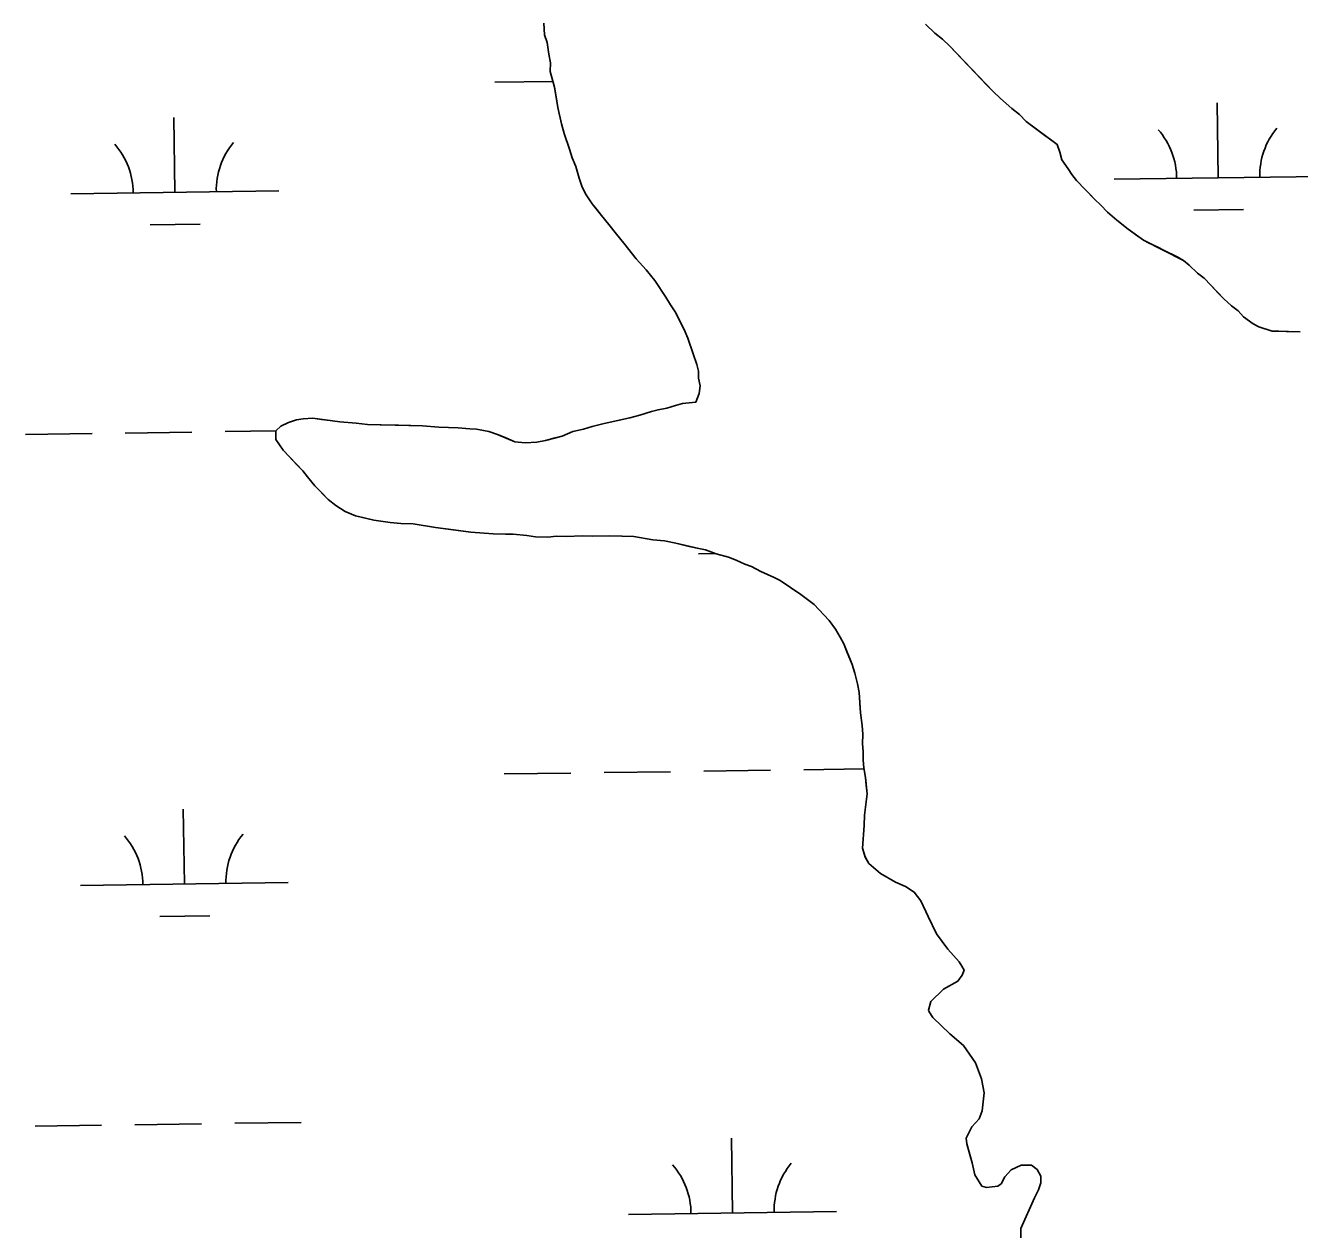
# Model space of a CAD drawing. Extents: x 3767014 to 3805179, y 361544 to 387384.
# Drawn here: x 3778084 to 3778697, y 370607 to 371186 of the extents above; entities that cross this region are included whole.
import ezdxf

# ---------------------------------------------------------------- set-up
doc = ezdxf.new("R2010")
doc.units = 0
doc.layers.add('V-TOPO-SHOR', color=7, linetype='Continuous')
doc.layers.add('V-WETL-SWMP', color=7, linetype='Continuous')

msp = doc.modelspace()

# ---------------------------------------------------------------- linework, layer by layer
at = {"layer": 'V-TOPO-SHOR'}
for points in [[(3778334.558, 370986.845), (3778339.225, 370988.117), (3778342.492, 370988.961), (3778347.646, 370991.146), (3778352.779, 370992.403), (3778356.983, 370993.685), (3778362.116, 370994.945), (3778370.037, 370996.596), (3778375.17, 370997.853), (3778379.839, 370999.125), (3778385.444, 371000.835), (3778388.711, 371001.677), (3778392.903, 371002.498), (3778397.11, 371003.78), (3778400.376, 371004.622), (3778406.885, 371005.381), (3778408.382, 371009.514), (3778408.941, 371013.209), (3778408.11, 371016.938), (3778408.194, 371020.182), (3778407.35, 371023.449), (3778405.627, 371028.591), (3778403.039, 371036.075), (3778401.294, 371040.292), (3778399.524, 371043.583), (3778396.876, 371048.75), (3778394.644, 371052.051), (3778392.422, 371055.818), (3778387.066, 371063.835), (3778383.028, 371069.039), (3778378.063, 371074.266), (3778372.231, 371081.833), (3778368.632, 371086.097), (3778365.046, 371090.824), (3778361.448, 371095.09), (3778359.203, 371097.929), (3778356.959, 371100.767), (3778353.833, 371105.484), (3778352.076, 371109.238), (3778350.782, 371112.979), (3778349.072, 371118.587), (3778347.327, 371122.804), (3778346.045, 371127.008), (3778343.454, 371134.491), (3778342.184, 371139.159), (3778340.536, 371147.083), (3778339.739, 371152.203), (3778338.932, 371156.858), (3778336.806, 371164.331), (3778336.915, 371168.499), (3778336.094, 371172.693), (3778335.311, 371178.276), (3778334.017, 371182.017), (3778333.695, 371187.588)], [(3778517.25, 371187.037), (3778521.776, 371182.749), (3778525.409, 371179.873), (3778529.032, 371176.535), (3778534.449, 371170.833), (3778538.057, 371167.032), (3778541.217, 371163.706), (3778546.634, 371158.005), (3778549.792, 371154.677), (3778553.415, 371151.338), (3778558.855, 371146.564), (3778562.49, 371143.689), (3778565.65, 371140.363), (3778570.199, 371137), (3778574.747, 371133.64), (3778577.479, 371131.714), (3778580.662, 371129.314), (3778581.956, 371125.572), (3778582.788, 371121.843), (3778585.923, 371117.591), (3778587.705, 371114.763), (3778589.949, 371111.925), (3778594.011, 371107.648), (3778596.268, 371105.273), (3778598.524, 371102.897), (3778601.697, 371100.034), (3778604.855, 371096.708), (3778609.391, 371092.882), (3778614.845, 371088.569), (3778619.394, 371085.208), (3778622.124, 371083.283), (3778624.868, 371081.821), (3778628.99, 371079.861), (3778631.733, 371078.401), (3778638.6, 371074.979), (3778641.342, 371073.518), (3778644.062, 371071.13), (3778648.135, 371067.317), (3778651.32, 371064.917), (3778654.48, 371061.591), (3778658.088, 371057.79), (3778660.798, 371054.939), (3778664.421, 371051.601), (3778667.603, 371049.2), (3778670.311, 371046.35), (3778674.86, 371042.989), (3778677.604, 371041.527), (3778684.041, 371039.507)], [(3778684.041, 371039.507), (3778687.285, 371039.423), (3778691.917, 371039.305), (3778697.476, 371039.161)], [(3778487.865, 370801.653), (3778487.996, 370806.748), (3778488.59, 370811.831), (3778489.184, 370816.914), (3778488.827, 370821.096), (3778488.461, 370824.813), (3778487.654, 370829.471), (3778487.285, 370833.19), (3778487.392, 370837.357), (3778487.023, 370841.077), (3778487.144, 370845.707), (3778486.788, 370849.889), (3778486.015, 370855.935), (3778485.671, 370860.58), (3778485.34, 370865.687), (3778484.52, 370869.88), (3778483.263, 370875.012), (3778481.979, 370879.216), (3778479.368, 370885.774), (3778478.059, 370889.053), (3778476.292, 370892.342), (3778474.069, 370896.108), (3778470.934, 370900.36), (3778465.97, 370905.589), (3778463.713, 370907.964), (3778457.348, 370912.763), (3778452.334, 370916.138), (3778447.323, 370919.511), (3778444.578, 370920.971), (3778438.166, 370923.918), (3778433.593, 370926.353), (3778430.373, 370927.365), (3778426.253, 370929.325), (3778422.581, 370930.81), (3778416.594, 370932.354), (3778411.546, 370934.338), (3778408.316, 370934.885), (3778403.706, 370935.93), (3778397.257, 370937.486), (3778391.724, 370938.557), (3778386.175, 370939.163), (3778376.945, 370940.792), (3778371.387, 370940.935), (3778365.366, 370941.089), (3778357.014, 370940.841), (3778352.381, 370940.96), (3778344.495, 370940.699), (3778339.862, 370940.818), (3778335.682, 370940.462), (3778329.659, 370940.618), (3778325.501, 370941.189), (3778319.028, 370941.818), (3778315.323, 370941.914), (3778309.3, 370942.068), (3778298.656, 370942.805), (3778290.343, 370943.946), (3778281.566, 370945.099), (3778270.947, 370946.764), (3778264.924, 370946.917), (3778259.84, 370947.513), (3778251.988, 370948.642), (3778247.38, 370949.686), (3778243.235, 370950.72), (3778238.187, 370952.705), (3778233.626, 370955.605), (3778229.991, 370958.478), (3778226.833, 370961.804), (3778223.673, 370965.13), (3778220.074, 370969.396), (3778217.83, 370972.235), (3778215.12, 370975.085), (3778211.059, 370979.362), (3778208.352, 370982.212), (3778204.776, 370987.404), (3778204.884, 370991.574), (3778207.26, 370993.831), (3778211.012, 370995.588), (3778214.756, 370996.882), (3778218.01, 370997.261), (3778222.655, 370997.605), (3778226.81, 370997.036), (3778230.97, 370996.464), (3778235.588, 370995.883), (3778243.452, 370995.217), (3778249, 370994.611), (3778255.022, 370994.455), (3778263.824, 370994.228), (3778269.845, 370994.074), (3778275.405, 370993.931), (3778283.268, 370993.265), (3778287.9, 370993.147), (3778292.533, 370993.028), (3778298.081, 370992.422), (3778301.323, 370992.338), (3778307.321, 370991.256), (3778311.454, 370989.759), (3778315.124, 370988.275), (3778319.71, 370986.3), (3778324.793, 370985.706), (3778330.363, 370986.028), (3778334.558, 370986.845)], [(3778563.342, 370638.429), (3778558.435, 370636.166), (3778555.406, 370632.684), (3778553.636, 370629.428), (3778552.01, 370628.22), (3778546.671, 370627.601), (3778544.416, 370628.324), (3778540.974, 370633.69), (3778539.663, 370639.498), (3778538.479, 370644.045), (3778537.195, 370648.685), (3778536.837, 370651.401), (3778539.526, 370656.822), (3778543.034, 370660.607), (3778544.496, 370664.439), (3778545.547, 370673.227), (3778544.216, 370679.813), (3778541.295, 370687.624), (3778535.542, 370695.951), (3778528.98, 370701.532), (3778520.807, 370709.312), (3778518.984, 370712.089), (3778518.769, 370712.96), (3778519.932, 370717.076), (3778526.015, 370723.069), (3778532.833, 370726.837), (3778534.903, 370729.712), (3778535.819, 370732.072), (3778534.795, 370734.089), (3778533.48, 370736.1), (3778528.073, 370742.197), (3778522.535, 370749.654), (3778518.536, 370757.926), (3778515.038, 370765.53), (3778511.917, 370769.734), (3778507.663, 370772.452), (3778502.844, 370774.476), (3778495.733, 370778.582), (3778490.064, 370783.503), (3778488.236, 370786.573), (3778486.964, 370790.825), (3778487.865, 370801.653)], [(3778563.301, 370596.767), (3778563.125, 370607.859), (3778569.764, 370622.721), (3778571.716, 370626.469), (3778572.799, 370629.901), (3778572.82, 370633.016), (3778570.987, 370636.281), (3778568.212, 370638.353), (3778563.342, 370638.429)]]:
    msp.add_lwpolyline(points, dxfattribs=at)
at = {"layer": 'V-WETL-SWMP'}
for p, q in [((3778310.105, 371159.14), (3778338.172, 371159.53)), ((3778658.091, 371113.226), (3778657.591, 371149.222)), ((3778156.233, 371106.255), (3778155.733, 371142.252)), ((3778608.096, 371112.531), (3778708.086, 371113.92)), ((3778106.237, 371105.561), (3778206.228, 371106.95)), ((3778646.306, 371097.63), (3778670.304, 371097.963)), ((3778144.448, 371090.659), (3778168.446, 371090.992)), ((3778084.435, 370989.815), (3778116.432, 370990.259)), ((3778132.43, 370990.482), (3778164.427, 370990.926)), ((3778180.426, 370991.148), (3778204.882, 370991.488)), ((3778408.107, 370932.444), (3778416.084, 370932.555)), ((3778362.721, 370827.164), (3778394.718, 370827.608)), ((3778410.716, 370827.83), (3778442.713, 370828.275)), ((3778458.712, 370828.497), (3778487.752, 370828.9)), ((3778314.726, 370826.497), (3778346.723, 370826.941)), ((3778160.853, 370773.612), (3778160.353, 370809.609)), ((3778110.858, 370772.918), (3778210.849, 370774.307)), ((3778149.069, 370758.016), (3778173.067, 370758.35)), ((3778089.056, 370657.172), (3778121.053, 370657.616)), ((3778137.051, 370657.839), (3778169.048, 370658.283)), ((3778185.047, 370658.505), (3778217.044, 370658.95)), ((3778424.513, 370615.397), (3778424.012, 370651.394)), ((3778374.517, 370614.703), (3778474.508, 370616.092))]:
    msp.add_line(p, q, dxfattribs=at)
for points in [[(3778333.696, 371187.587), (3778334.017, 371182.017), (3778335.311, 371178.275), (3778336.094, 371172.692), (3778336.914, 371168.499), (3778336.806, 371164.33), (3778338.932, 371156.858), (3778340.535, 371147.082), (3778342.185, 371139.159), (3778343.455, 371134.491), (3778346.044, 371127.008), (3778347.327, 371122.803), (3778349.072, 371118.586)], [(3778697.476, 371039.161), (3778684.041, 371039.507), (3778677.604, 371041.526), (3778674.86, 371042.988), (3778670.311, 371046.35), (3778667.603, 371049.201), (3778664.42, 371051.6), (3778660.797, 371054.938), (3778651.319, 371064.917), (3778648.136, 371067.317), (3778644.062, 371071.13), (3778641.342, 371073.518), (3778622.124, 371083.283), (3778614.844, 371088.57), (3778609.392, 371092.882), (3778604.855, 371096.707), (3778601.696, 371100.033), (3778598.524, 371102.896), (3778589.949, 371111.924), (3778587.704, 371114.763), (3778585.923, 371117.591), (3778582.787, 371121.843), (3778581.956, 371125.573), (3778580.662, 371129.315), (3778565.649, 371140.363), (3778562.49, 371143.689), (3778558.855, 371146.564), (3778553.415, 371151.339), (3778549.793, 371154.677), (3778529.032, 371176.535), (3778525.409, 371179.873), (3778521.775, 371182.748), (3778517.25, 371187.036)], [(3778349.072, 371118.586), (3778350.782, 371112.979), (3778352.077, 371109.237), (3778353.834, 371105.484), (3778356.958, 371100.768), (3778361.447, 371095.09), (3778365.046, 371090.825), (3778368.633, 371086.097), (3778372.231, 371081.833), (3778378.063, 371074.266), (3778383.028, 371069.039), (3778387.066, 371063.836), (3778392.422, 371055.818), (3778394.643, 371052.052), (3778396.876, 371048.75), (3778401.294, 371040.292), (3778403.039, 371036.075), (3778405.628, 371028.592), (3778407.35, 371023.448), (3778408.193, 371020.182), (3778408.11, 371016.939), (3778408.941, 371013.209), (3778408.382, 371009.515), (3778406.885, 371005.382), (3778400.376, 371004.622), (3778397.109, 371003.779), (3778392.904, 371002.497), (3778388.711, 371001.677), (3778385.445, 371000.834), (3778379.838, 370999.124), (3778375.17, 370997.854), (3778370.038, 370996.595), (3778362.115, 370994.945), (3778356.984, 370993.686), (3778352.779, 370992.404), (3778347.647, 370991.145), (3778342.492, 370988.96), (3778334.557, 370986.846), (3778330.364, 370986.027), (3778324.793, 370985.707), (3778319.71, 370986.301), (3778311.454, 370989.759), (3778307.321, 370991.256), (3778301.323, 370992.337), (3778298.08, 370992.421), (3778292.533, 370993.027), (3778283.268, 370993.265), (3778275.405, 370993.931), (3778249, 370994.611), (3778243.452, 370995.217), (3778235.589, 370995.883), (3778222.654, 370997.606), (3778218.01, 370997.262), (3778214.755, 370996.882), (3778211.013, 370995.588), (3778207.26, 370993.83), (3778204.884, 370991.574), (3778204.776, 370987.404), (3778208.351, 370982.213), (3778217.829, 370972.235), (3778220.074, 370969.396), (3778223.673, 370965.131), (3778229.991, 370958.479), (3778233.626, 370955.604), (3778238.187, 370952.705), (3778243.235, 370950.721), (3778251.989, 370948.642), (3778259.84, 370947.513), (3778264.924, 370946.918), (3778270.946, 370946.763), (3778281.565, 370945.099), (3778298.657, 370942.805), (3778309.3, 370942.068), (3778319.028, 370941.818), (3778325.502, 370941.188), (3778329.659, 370940.617), (3778335.682, 370940.462), (3778339.863, 370940.818), (3778344.495, 370940.699), (3778352.382, 370940.959), (3778357.015, 370940.84), (3778365.365, 370941.089), (3778376.946, 370940.791), (3778386.175, 370939.163), (3778391.723, 370938.557), (3778397.258, 370937.487), (3778408.316, 370934.885), (3778411.547, 370934.338), (3778416.595, 370932.354), (3778422.581, 370930.809), (3778426.252, 370929.324), (3778430.373, 370927.364), (3778433.592, 370926.354), (3778438.165, 370923.918), (3778444.579, 370920.972), (3778447.323, 370919.511), (3778457.347, 370912.763), (3778463.713, 370907.964), (3778470.935, 370900.361), (3778474.07, 370896.108), (3778476.291, 370892.343)], [(3778476.291, 370892.343), (3778478.06, 370889.052), (3778481.979, 370879.217), (3778483.262, 370875.012), (3778484.52, 370869.88), (3778485.34, 370865.687), (3778486.016, 370855.935), (3778486.787, 370849.889), (3778487.143, 370845.708), (3778487.024, 370841.076), (3778487.392, 370837.358), (3778487.285, 370833.189), (3778487.653, 370829.471), (3778488.46, 370824.814), (3778489.184, 370816.915), (3778487.995, 370806.748), (3778487.864, 370801.652), (3778486.963, 370790.825), (3778488.236, 370786.574), (3778490.064, 370783.504), (3778495.734, 370778.582), (3778502.844, 370774.475), (3778507.663, 370772.452), (3778511.916, 370769.735), (3778515.038, 370765.529), (3778518.535, 370757.925), (3778522.535, 370749.653), (3778528.073, 370742.197), (3778533.48, 370736.101), (3778534.795, 370734.089), (3778535.818, 370732.071), (3778534.903, 370729.712), (3778532.833, 370726.838), (3778526.015, 370723.068), (3778519.933, 370717.077), (3778518.769, 370712.96), (3778518.985, 370712.09), (3778520.806, 370709.312), (3778528.98, 370701.532), (3778535.542, 370695.951), (3778541.296, 370687.624), (3778544.215, 370679.812), (3778545.546, 370673.226), (3778544.497, 370664.439), (3778543.034, 370660.607), (3778539.526, 370656.822), (3778536.837, 370651.401), (3778537.196, 370648.685), (3778539.662, 370639.498), (3778540.974, 370633.69), (3778544.416, 370628.324), (3778546.672, 370627.602), (3778552.011, 370628.22), (3778553.636, 370629.428), (3778555.405, 370632.684), (3778558.434, 370636.166), (3778563.342, 370638.428), (3778568.211, 370638.354), (3778570.987, 370636.281), (3778572.82, 370633.017), (3778572.8, 370629.902), (3778571.716, 370626.468), (3778569.765, 370622.721), (3778563.124, 370607.859), (3778563.3, 370596.766)]]:
    msp.add_lwpolyline(points, dxfattribs=at)
for centre, start, end in [((3778602.847, 371112.933), 0.024037, 41.567696), ((3778713.322, 371114.468), 140.024034, 181.567693), ((3778100.988, 371105.963), 0.024037, 41.567696), ((3778211.464, 371107.497), 140.024034, 181.567692), ((3778216.084, 370774.855), 140.024034, 181.567692), ((3778105.609, 370773.32), 0.024037, 41.567696), ((3778369.268, 370615.105), 0.024037, 41.567696), ((3778479.744, 370616.639), 140.024034, 181.567692)]:
    msp.add_arc(centre, 35.246, start, end, dxfattribs=at)

doc.saveas('drawing.dxf')
